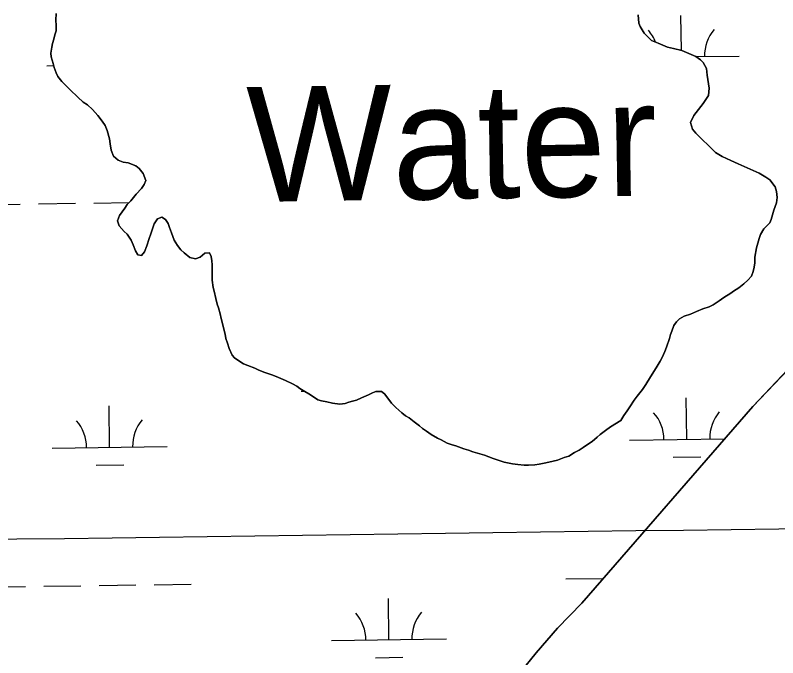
# Model space of a CAD drawing. Extents: x 3767014 to 3805179, y 361544 to 387384.
# Drawn here: x 3772702 to 3773365, y 379004 to 379563 of the extents above; entities that cross this region are included whole.
import ezdxf

# ---------------------------------------------------------------- set-up
doc = ezdxf.new("R2010")
doc.units = 0
for name, color, linetype in [('V-GRID-MAJR', 7, 'Continuous'), ('V-RIVR-IDEN', 7, 'Continuous'), ('V-TOPO-SHOR', 7, 'Continuous'), ('V-WETL-SWMP', 7, 'Continuous')]:
    doc.layers.add(name, color=color, linetype=linetype)

msp = doc.modelspace()

# ---------------------------------------------------------------- linework, layer by layer
at = {"layer": 'V-GRID-MAJR'}
msp.add_spline([(3771088.411, 379085.847), (3773738.277, 379121.596), (3779038.002, 379193.674), (3784337.716, 379266.522), (3789637.419, 379340.141), (3794937.112, 379414.531), (3800236.794, 379489.691), (3802886.631, 379527.561)], degree=3, dxfattribs=at)
at = {"layer": 'V-TOPO-SHOR'}
for points in [[(3772734.39, 379538.783), (3772735.322, 379542.527), (3772736.253, 379546.271), (3772737.497, 379549.703), (3772737.49, 379554.383), (3772737.173, 379559.06), (3772737.478, 379564.676)], [(3773243.312, 379563.466), (3773243.903, 379556.459), (3773245.077, 379553.541), (3773248.585, 379547.706), (3773255.018, 379541.29), (3773260.861, 379538.961), (3773269.041, 379535.467), (3773274.298, 379534.306), (3773281.306, 379532.561), (3773293.576, 379527.322), (3773297.668, 379524.406), (3773300.006, 379522.073), (3773302.933, 379516.822), (3773303.523, 379510.984), (3773305.288, 379499.89), (3773304.713, 379493.465), (3773300.049, 379486.453), (3773295.968, 379481.191), (3773291.886, 379475.932), (3773288.974, 379470.087), (3773290.733, 379464.25), (3773293.658, 379460.75), (3773300.672, 379453.75), (3773303.013, 379451.417), (3773310.613, 379443.836), (3773316.456, 379440.34), (3773324.052, 379436.846), (3773330.479, 379433.932), (3773335.738, 379431.603), (3773343.334, 379428.107), (3773348.591, 379425.779), (3773354.434, 379422.283), (3773357.942, 379419.952), (3773362.622, 379414.117), (3773363.793, 379410.029), (3773364.383, 379404.776), (3773363.806, 379400.103), (3773361.477, 379393.676), (3773359.153, 379385.498), (3773357.987, 379382.578), (3773355.655, 379380.239), (3773352.738, 379377.315), (3773349.824, 379372.639), (3773348.661, 379369.135), (3773347.497, 379365.045), (3773346.334, 379360.957), (3773344.727, 379352.683)], [(3772949.354, 379238.667), (3772946.544, 379240.535), (3772942.798, 379242.714), (3772936.867, 379245.514), (3772930.627, 379248.002), (3772925.945, 379250.181), (3772922.202, 379251.422), (3772918.769, 379252.356), (3772913.774, 379254.533), (3772910.03, 379256.087), (3772904.101, 379258.576), (3772900.356, 379260.13), (3772896.298, 379262.621), (3772892.553, 379265.111), (3772890.365, 379267.603), (3772887.865, 379273.217), (3772886.298, 379277.892), (3772885.047, 379281.945), (3772884.416, 379285.687), (3772883.165, 379290.053), (3772882.225, 379293.795), (3772880.969, 379299.409), (3772880.029, 379303.462), (3772878.462, 379308.764), (3772877.522, 379311.881), (3772876.269, 379316.87), (3772874.702, 379323.106), (3772874.076, 379326.537), (3772873.132, 379332.775), (3772873.123, 379339.013), (3772873.119, 379342.13), (3772873.115, 379346.185), (3772872.8, 379349.618), (3772872.171, 379353.359), (3772870.606, 379356.476), (3772866.553, 379356.161), (3772862.502, 379352.724), (3772858.447, 379351.471), (3772853.77, 379352.401), (3772848.773, 379356.45), (3772845.963, 379359.253), (3772842.84, 379362.993), (3772840.026, 379367.669), (3772837.834, 379373.905), (3772835.958, 379378.58), (3772834.707, 379382.011), (3772832.518, 379385.439), (3772829.396, 379387.618), (3772825.655, 379386.053), (3772822.542, 379381.683), (3772819.744, 379372.946), (3772818.19, 379368.889), (3772816.326, 379362.649), (3772814.149, 379357.345), (3772811.659, 379354.221), (3772808.538, 379354.842), (3772806.35, 379358.27), (3772804.472, 379363.571), (3772802.596, 379367.624), (3772799.158, 379372.922), (3772796.659, 379375.103), (3772792.287, 379380.088), (3772790.722, 379384.452), (3772792.588, 379389.134), (3772797.259, 379395.378), (3772799.127, 379398.499), (3772802.242, 379401.934), (3772806.914, 379407.553), (3772811.587, 379412.55), (3772814.077, 379415.985), (3772815.323, 379419.417), (3772813.131, 379425.654), (3772809.695, 379430.016), (3772806.572, 379432.195), (3772800.02, 379434.995), (3772795.652, 379435.302), (3772791.281, 379437.167), (3772787.222, 379440.594), (3772785.344, 379445.894), (3772784.404, 379451.508), (3772783.773, 379455.874), (3772781.893, 379463.046), (3772780.017, 379467.408), (3772777.517, 379471.15), (3772773.769, 379476.135), (3772771.27, 379478.627), (3772769.083, 379481.12), (3772764.71, 379485.171), (3772760.965, 379487.661), (3772756.281, 379492.021), (3772749.723, 379498.251), (3772745.039, 379502.925), (3772742.227, 379505.728), (3772738.793, 379510.093), (3772737.542, 379513.21), (3772735.664, 379517.885), (3772734.724, 379521.316), (3772733.157, 379526.929), (3772732.841, 379530.36), (3772733.771, 379535.351), (3772734.39, 379538.783)], [(3773344.727, 379352.683), (3773344.731, 379348.006), (3773344.423, 379343.951), (3773343.494, 379340.207), (3773341.939, 379336.15), (3773338.824, 379332.713), (3773335.396, 379329.59), (3773331.034, 379326.156), (3773326.358, 379323.342), (3773323.866, 379321.468), (3773317.943, 379317.718), (3773313.892, 379314.906), (3773308.594, 379311.467), (3773305.165, 379309.591), (3773299.552, 379307.713), (3773294.252, 379305.524), (3773288.951, 379303.335), (3773283.34, 379301.457), (3773279.289, 379299.267), (3773276.796, 379296.458), (3773274.304, 379293.334), (3773272.752, 379288.341), (3773271.506, 379285.534), (3773270.575, 379282.101), (3773268.088, 379274.612), (3773266.534, 379270.868), (3773264.357, 379265.561), (3773262.489, 379262.44), (3773259.065, 379256.509), (3773254.084, 379248.706), (3773250.037, 379242.151), (3773247.236, 379237.78), (3773242.562, 379231.849), (3773240.072, 379228.415), (3773236.336, 379222.484), (3773233.846, 379219.049), (3773231.042, 379214.99), (3773228.24, 379210.622), (3773219.514, 379205.307), (3773215.152, 379201.871), (3773210.476, 379198.434), (3773207.672, 379196.249), (3773203.31, 379192.499), (3773200.193, 379190.312), (3773195.517, 379187.187), (3773192.089, 379184.999), (3773188.036, 379182.812), (3773183.049, 379179.687), (3773178.996, 379178.433), (3773173.385, 379176.242), (3773169.643, 379175.302), (3773163.096, 379173.735), (3773157.482, 379172.793), (3773153.738, 379172.164), (3773148.125, 379171.847), (3773144.383, 379171.843), (3773138.767, 379172.459), (3773134.088, 379173.078), (3773126.911, 379174.317), (3773122.543, 379175.869), (3773117.239, 379177.735), (3773109.749, 379180.533), (3773105.692, 379181.776), (3773099.763, 379183.328), (3773096.019, 379184.883), (3773091.962, 379186.126), (3773084.786, 379188.614), (3773081.665, 379189.546), (3773077.297, 379191.098), (3773072.304, 379193.9), (3773068.869, 379195.456), (3773063.563, 379198.567), (3773059.506, 379201.371), (3773056.071, 379203.861), (3773053.261, 379206.042), (3773048.578, 379209.467), (3773044.207, 379212.893), (3773041.086, 379214.761), (3773037.963, 379217.251), (3773032.654, 379221.925), (3773028.909, 379225.662), (3773025.783, 379230.027), (3773022.971, 379233.766), (3773020.162, 379235.945), (3773015.484, 379235.939), (3773012.365, 379234.69), (3773008.936, 379233.125), (3773003.014, 379230.311), (3772998.647, 379228.433), (3772995.219, 379227.493), (3772991.789, 379226.553), (3772988.669, 379225.613), (3772983.992, 379224.984), (3772977.754, 379225.912), (3772972.761, 379226.844), (3772968.081, 379227.774), (3772964.962, 379228.706), (3772962.152, 379230.573), (3772957.157, 379233.998), (3772953.722, 379235.865), (3772949.354, 379238.667)], [(3772882.745, 378809.132), (3772908.04, 378799.05), (3772920.877, 378798.286), (3772931.766, 378799.854), (3772947.707, 378804.542), (3772963.256, 378813.896), (3772993.566, 378837.661), (3773057.294, 378889.86), (3773093.423, 378926.077), (3773110.511, 378948.269), (3773126.041, 378970.846), (3773141.186, 378991.869), (3773154.781, 379008.611), (3773173.424, 379030.027), (3773194.401, 379051.834), (3773343.168, 379222.771), (3773454.659, 379340.764)]]:
    msp.add_lwpolyline(points, dxfattribs=at)
at = {"layer": 'V-WETL-SWMP'}
for p, q in [((3772737.478, 379564.676), (3772737.173, 379559.061)), ((3773243.904, 379556.459), (3773243.312, 379563.466)), ((3773281.076, 379532.62), (3773280.653, 379563.037)), ((3772737.173, 379559.061), (3772737.491, 379554.383)), ((3772737.491, 379554.383), (3772737.496, 379549.704)), ((3773245.076, 379553.541), (3773243.904, 379556.459)), ((3773248.586, 379547.706), (3773245.076, 379553.541)), ((3772736.253, 379546.271), (3772735.322, 379542.527)), ((3772737.496, 379549.704), (3772736.253, 379546.271)), ((3773255.018, 379541.29), (3773248.586, 379547.706)), ((3772735.322, 379542.527), (3772734.39, 379538.783)), ((3773260.86, 379538.961), (3773255.018, 379541.29)), ((3772733.771, 379535.351), (3772732.841, 379530.359)), ((3772734.39, 379538.783), (3772733.771, 379535.351)), ((3773269.04, 379535.467), (3773260.86, 379538.961)), ((3773274.297, 379534.306), (3773269.04, 379535.467)), ((3773281.307, 379532.562), (3773274.297, 379534.306)), ((3772732.841, 379530.359), (3772733.157, 379526.929)), ((3772733.157, 379526.929), (3772734.723, 379521.316)), ((3773293.576, 379527.322), (3773281.307, 379532.562)), ((3773297.667, 379524.407), (3773293.576, 379527.322)), ((3773293.726, 379527.215), (3773331.148, 379527.735)), ((3772729.299, 379519.375), (3772735.232, 379519.457)), ((3772734.723, 379521.316), (3772735.663, 379517.886)), ((3773300.006, 379522.074), (3773297.667, 379524.407)), ((3773302.932, 379516.822), (3773300.006, 379522.074)), ((3772735.663, 379517.886), (3772737.541, 379513.21)), ((3772737.541, 379513.21), (3772738.792, 379510.092)), ((3773303.523, 379510.983), (3773302.932, 379516.822)), ((3772738.792, 379510.092), (3772742.228, 379505.729)), ((3773305.289, 379499.89), (3773303.523, 379510.983)), ((3772742.228, 379505.729), (3772745.039, 379502.925)), ((3772745.039, 379502.925), (3772749.723, 379498.252)), ((3773304.712, 379493.465), (3773305.289, 379499.89)), ((3772749.723, 379498.252), (3772756.281, 379492.022)), ((3773300.049, 379486.452), (3773304.712, 379493.465)), ((3772756.281, 379492.022), (3772760.965, 379487.661)), ((3772760.965, 379487.661), (3772764.711, 379485.17)), ((3773295.968, 379481.192), (3773300.049, 379486.452)), ((3772764.711, 379485.17), (3772769.083, 379481.12)), ((3772769.083, 379481.12), (3772771.27, 379478.628)), ((3773291.887, 379475.931), (3773295.968, 379481.192)), ((3772771.27, 379478.628), (3772773.768, 379476.135)), ((3772773.768, 379476.135), (3772777.517, 379471.149)), ((3773288.974, 379470.088), (3773291.887, 379475.931)), ((3772777.517, 379471.149), (3772780.017, 379467.409)), ((3772780.017, 379467.409), (3772781.894, 379463.045)), ((3773290.733, 379464.25), (3773288.974, 379470.088)), ((3772781.894, 379463.045), (3772783.774, 379455.873)), ((3773293.657, 379460.75), (3773290.733, 379464.25)), ((3773300.673, 379453.751), (3773293.657, 379460.75)), ((3772783.774, 379455.873), (3772784.403, 379451.507)), ((3773303.012, 379451.418), (3773300.673, 379453.751)), ((3772784.403, 379451.507), (3772785.345, 379445.893)), ((3773310.612, 379443.836), (3773303.012, 379451.418)), ((3772785.345, 379445.893), (3772787.223, 379440.593)), ((3772787.223, 379440.593), (3772791.282, 379437.167)), ((3773316.456, 379440.339), (3773310.612, 379443.836)), ((3773324.052, 379436.845), (3773316.456, 379440.339)), ((3772791.282, 379437.167), (3772795.652, 379435.301)), ((3772795.652, 379435.301), (3772800.019, 379434.994)), ((3772800.019, 379434.994), (3772806.572, 379432.195)), ((3773330.479, 379433.932), (3773324.052, 379436.845)), ((3773335.737, 379431.603), (3773330.479, 379433.932)), ((3772806.572, 379432.195), (3772809.694, 379430.015)), ((3772809.694, 379430.015), (3772813.131, 379425.653)), ((3773343.333, 379428.108), (3773335.737, 379431.603)), ((3773348.592, 379425.779), (3773343.333, 379428.108)), ((3772813.131, 379425.653), (3772815.322, 379419.417)), ((3773354.435, 379422.282), (3773348.592, 379425.779)), ((3773357.942, 379419.951), (3773354.435, 379422.282)), ((3773362.621, 379414.117), (3773357.942, 379419.951)), ((3772814.078, 379415.984), (3772811.587, 379412.55)), ((3772815.322, 379419.417), (3772814.078, 379415.984)), ((3773363.794, 379410.03), (3773362.621, 379414.117)), ((3772806.914, 379407.554), (3772802.242, 379401.934)), ((3772811.587, 379412.55), (3772806.914, 379407.554)), ((3773364.384, 379404.776), (3773363.794, 379410.03)), ((3772770.119, 379399.859), (3772800.746, 379400.284)), ((3772802.242, 379401.934), (3772799.127, 379398.499)), ((3773361.478, 379393.677), (3773363.806, 379400.103)), ((3773363.806, 379400.103), (3773364.384, 379404.776)), ((3772674.128, 379398.526), (3772706.125, 379398.97)), ((3772722.123, 379399.192), (3772754.12, 379399.637)), ((3772797.26, 379395.377), (3772792.588, 379389.133)), ((3772799.127, 379398.499), (3772797.26, 379395.377)), ((3773359.152, 379385.498), (3773361.478, 379393.677)), ((3772792.588, 379389.133), (3772790.722, 379384.452)), ((3772825.655, 379386.054), (3772829.396, 379387.618)), ((3772829.396, 379387.618), (3772832.518, 379385.439)), ((3772790.722, 379384.452), (3772792.287, 379380.087)), ((3772819.745, 379372.947), (3772822.541, 379381.684)), ((3772822.541, 379381.684), (3772825.655, 379386.054)), ((3772832.518, 379385.439), (3772834.706, 379382.01)), ((3772834.706, 379382.01), (3772835.958, 379378.581)), ((3773352.738, 379377.315), (3773355.654, 379380.239)), ((3773355.654, 379380.239), (3773357.987, 379382.577)), ((3773357.987, 379382.577), (3773359.152, 379385.498)), ((3772792.287, 379380.087), (3772796.66, 379375.102)), ((3772796.66, 379375.102), (3772799.158, 379372.922)), ((3772835.958, 379378.581), (3772837.835, 379373.904)), ((3772837.835, 379373.904), (3772840.026, 379367.669)), ((3773349.824, 379372.64), (3773352.738, 379377.315)), ((3772799.158, 379372.922), (3772802.596, 379367.623)), ((3772802.596, 379367.623), (3772804.472, 379363.571)), ((3772816.326, 379362.649), (3772818.19, 379368.89)), ((3772818.19, 379368.89), (3772819.745, 379372.947)), ((3772840.026, 379367.669), (3772842.839, 379362.993)), ((3773347.497, 379365.046), (3773348.66, 379369.135)), ((3773348.66, 379369.135), (3773349.824, 379372.64)), ((3772804.472, 379363.571), (3772806.35, 379358.27)), ((3772814.149, 379357.344), (3772816.326, 379362.649)), ((3772842.839, 379362.993), (3772845.962, 379359.254)), ((3773344.726, 379352.684), (3773346.334, 379360.957)), ((3773346.334, 379360.957), (3773347.497, 379365.046)), ((3772806.35, 379358.27), (3772808.538, 379354.842)), ((3772808.538, 379354.842), (3772811.658, 379354.222)), ((3772811.658, 379354.222), (3772814.149, 379357.344)), ((3772845.962, 379359.254), (3772848.773, 379356.45)), ((3772848.773, 379356.45), (3772853.769, 379352.401)), ((3772862.502, 379352.724), (3772866.553, 379356.16)), ((3772866.553, 379356.16), (3772870.607, 379356.477)), ((3772870.607, 379356.477), (3772872.171, 379353.359)), ((3772853.769, 379352.401), (3772858.448, 379351.471)), ((3772858.448, 379351.471), (3772862.502, 379352.724)), ((3772872.171, 379353.359), (3772872.799, 379349.617)), ((3772872.799, 379349.617), (3772873.115, 379346.186)), ((3773344.424, 379343.95), (3773344.731, 379348.006)), ((3773344.731, 379348.006), (3773344.726, 379352.684)), ((3772873.115, 379346.186), (3772873.12, 379342.131)), ((3772873.12, 379342.131), (3772873.124, 379339.012)), ((3773454.659, 379340.763), (3773343.169, 379222.771)), ((3773343.493, 379340.206), (3773344.424, 379343.95)), ((3772873.124, 379339.012), (3772873.131, 379332.774)), ((3773338.824, 379332.714), (3773341.939, 379336.149)), ((3773341.939, 379336.149), (3773343.493, 379340.206)), ((3772873.131, 379332.774), (3772874.075, 379326.537)), ((3773331.034, 379326.155), (3773335.396, 379329.591)), ((3773335.396, 379329.591), (3773338.824, 379332.714)), ((3772874.075, 379326.537), (3772874.703, 379323.106)), ((3772874.703, 379323.106), (3772876.27, 379316.87)), ((3773317.943, 379317.717), (3773323.865, 379321.467)), ((3773323.865, 379321.467), (3773326.358, 379323.342)), ((3773326.358, 379323.342), (3773331.034, 379326.155)), ((3772876.27, 379316.87), (3772877.523, 379311.881)), ((3773308.593, 379311.467), (3773313.892, 379314.905)), ((3773313.892, 379314.905), (3773317.943, 379317.717)), ((3772877.523, 379311.881), (3772878.463, 379308.763)), ((3772878.463, 379308.763), (3772880.029, 379303.462)), ((3773294.252, 379305.524), (3773299.552, 379307.714)), ((3773299.552, 379307.714), (3773305.165, 379309.592)), ((3773305.165, 379309.592), (3773308.593, 379311.467)), ((3772880.029, 379303.462), (3772880.97, 379299.408)), ((3773279.288, 379299.267), (3773283.34, 379301.456)), ((3773283.34, 379301.456), (3773288.952, 379303.334)), ((3773288.952, 379303.334), (3773294.252, 379305.524)), ((3772880.97, 379299.408), (3772882.224, 379293.795)), ((3773274.304, 379293.335), (3773276.796, 379296.457)), ((3773276.796, 379296.457), (3773279.288, 379299.267)), ((3772882.224, 379293.795), (3772883.164, 379290.053)), ((3772883.164, 379290.053), (3772884.417, 379285.688)), ((3773271.507, 379285.533), (3773272.751, 379288.342)), ((3773272.751, 379288.342), (3773274.304, 379293.335)), ((3772884.417, 379285.688), (3772885.046, 379281.946)), ((3772885.046, 379281.946), (3772886.298, 379277.892)), ((3773268.089, 379274.612), (3773270.575, 379282.101)), ((3773270.575, 379282.101), (3773271.507, 379285.533)), ((3772886.298, 379277.892), (3772887.864, 379273.216)), ((3773266.534, 379270.867), (3773268.089, 379274.612)), ((3772887.864, 379273.216), (3772890.366, 379267.604)), ((3772890.366, 379267.604), (3772892.552, 379265.111)), ((3773264.357, 379265.562), (3773266.534, 379270.867)), ((3772892.552, 379265.111), (3772896.298, 379262.621)), ((3772896.298, 379262.621), (3772900.356, 379260.13)), ((3773259.065, 379256.51), (3773262.489, 379262.441)), ((3773262.489, 379262.441), (3773264.357, 379265.562)), ((3772900.356, 379260.13), (3772904.101, 379258.575)), ((3772904.101, 379258.575), (3772910.03, 379256.087)), ((3772910.03, 379256.087), (3772913.775, 379254.532)), ((3772913.775, 379254.532), (3772918.769, 379252.355)), ((3773254.084, 379248.706), (3773259.065, 379256.51)), ((3772918.769, 379252.355), (3772922.201, 379251.423)), ((3772922.201, 379251.423), (3772925.945, 379250.18)), ((3772925.945, 379250.18), (3772930.627, 379248.002)), ((3772930.627, 379248.002), (3772936.868, 379245.514)), ((3773250.037, 379242.151), (3773254.084, 379248.706)), ((3772936.868, 379245.514), (3772942.798, 379242.714)), ((3772942.798, 379242.714), (3772946.544, 379240.535)), ((3773247.235, 379237.781), (3773250.037, 379242.151)), ((3772946.544, 379240.535), (3772949.353, 379238.667)), ((3772949.353, 379238.667), (3772953.723, 379235.865)), ((3772950.318, 379236.172), (3772953.182, 379236.212)), ((3772953.723, 379235.865), (3772957.157, 379233.998)), ((3773008.936, 379233.125), (3773012.365, 379234.689)), ((3773012.365, 379234.689), (3773015.483, 379235.94)), ((3773015.483, 379235.94), (3773020.162, 379235.946)), ((3773020.162, 379235.946), (3773022.971, 379233.766)), ((3773242.563, 379231.849), (3773247.235, 379237.781)), ((3772957.157, 379233.998), (3772962.151, 379230.573)), ((3772962.151, 379230.573), (3772964.961, 379228.705)), ((3772964.961, 379228.705), (3772968.081, 379227.773)), ((3772968.081, 379227.773), (3772972.761, 379226.843)), ((3772995.218, 379227.494), (3772998.648, 379228.434)), ((3772998.648, 379228.434), (3773003.013, 379230.311)), ((3773003.013, 379230.311), (3773008.936, 379233.125)), ((3773022.971, 379233.766), (3773025.783, 379230.026)), ((3773025.783, 379230.026), (3773028.908, 379225.663)), ((3773236.336, 379222.484), (3773240.072, 379228.414)), ((3773240.072, 379228.414), (3773242.563, 379231.849)), ((3773285.774, 379194.398), (3773285.274, 379230.394)), ((3772783.915, 379187.426), (3772783.415, 379223.423)), ((3772972.761, 379226.843), (3772977.753, 379225.913)), ((3772977.753, 379225.913), (3772983.992, 379224.985)), ((3772983.992, 379224.985), (3772988.67, 379225.614)), ((3772988.67, 379225.614), (3772991.788, 379226.554)), ((3772991.788, 379226.554), (3772995.218, 379227.494)), ((3773028.908, 379225.663), (3773032.655, 379221.925)), ((3773032.655, 379221.925), (3773037.963, 379217.252)), ((3773343.169, 379222.771), (3773194.402, 379051.835)), ((3773233.845, 379219.049), (3773236.336, 379222.484)), ((3773037.963, 379217.252), (3773041.086, 379214.761)), ((3773041.086, 379214.761), (3773044.207, 379212.893)), ((3773228.241, 379210.621), (3773231.043, 379214.991)), ((3773231.043, 379214.991), (3773233.845, 379219.049)), ((3773044.207, 379212.893), (3773048.578, 379209.467)), ((3773048.578, 379209.467), (3773053.261, 379206.042)), ((3773219.514, 379205.308), (3773228.241, 379210.621)), ((3773053.261, 379206.042), (3773056.071, 379203.862)), ((3773056.071, 379203.862), (3773059.505, 379201.371)), ((3773059.505, 379201.371), (3773063.563, 379198.568)), ((3773210.476, 379198.435), (3773215.151, 379201.871)), ((3773215.151, 379201.871), (3773219.514, 379205.308)), ((3773063.563, 379198.568), (3773068.87, 379195.456)), ((3773068.87, 379195.456), (3773072.303, 379193.9)), ((3773203.31, 379192.499), (3773207.672, 379196.248)), ((3773207.672, 379196.248), (3773210.476, 379198.435)), ((3773235.779, 379193.703), (3773318.876, 379194.857)), ((3772733.919, 379186.732), (3772833.91, 379188.121)), ((3773072.303, 379193.9), (3773077.297, 379191.099)), ((3773077.297, 379191.099), (3773081.665, 379189.545)), ((3773081.665, 379189.545), (3773084.786, 379188.613)), ((3773084.786, 379188.613), (3773091.963, 379186.126)), ((3773195.518, 379187.187), (3773200.193, 379190.312)), ((3773200.193, 379190.312), (3773203.31, 379192.499)), ((3773091.963, 379186.126), (3773096.019, 379184.883)), ((3773096.019, 379184.883), (3773099.764, 379183.328)), ((3773099.764, 379183.328), (3773105.692, 379181.776)), ((3773105.692, 379181.776), (3773109.749, 379180.533)), ((3773183.05, 379179.686), (3773188.037, 379182.812)), ((3773188.037, 379182.812), (3773192.09, 379185)), ((3773192.09, 379185), (3773195.518, 379187.187)), ((3773109.749, 379180.533), (3773117.238, 379177.735)), ((3773117.238, 379177.735), (3773122.543, 379175.87)), ((3773122.543, 379175.87), (3773126.912, 379174.316)), ((3773163.095, 379173.736), (3773169.643, 379175.303)), ((3773169.643, 379175.303), (3773173.385, 379176.243)), ((3773173.385, 379176.243), (3773178.997, 379178.434)), ((3773178.997, 379178.434), (3773183.05, 379179.686)), ((3773273.99, 379178.801), (3773297.987, 379179.135)), ((3772772.13, 379171.83), (3772796.128, 379172.163)), ((3773126.912, 379174.316), (3773134.087, 379173.077)), ((3773134.087, 379173.077), (3773138.767, 379172.459)), ((3773138.767, 379172.459), (3773144.382, 379171.842)), ((3773144.382, 379171.842), (3773148.125, 379171.846)), ((3773148.125, 379171.846), (3773153.739, 379172.165)), ((3773153.739, 379172.165), (3773157.482, 379172.793)), ((3773157.482, 379172.793), (3773163.095, 379173.736)), ((3773180.608, 379072.854), (3773212.605, 379073.299)), ((3772678.749, 379065.883), (3772710.746, 379066.327)), ((3772726.744, 379066.549), (3772758.741, 379066.994)), ((3772774.739, 379067.216), (3772806.736, 379067.661)), ((3772822.735, 379067.883), (3772854.732, 379068.327)), ((3773026.736, 379019.97), (3773026.236, 379055.966)), ((3773194.402, 379051.835), (3773173.424, 379030.027)), ((3773173.424, 379030.027), (3773154.78, 379008.611)), ((3772976.741, 379019.275), (3773076.731, 379020.664)), ((3773014.951, 379004.374), (3773038.949, 379004.707)), ((3773154.78, 379008.611), (3773141.186, 378991.869))]:
    msp.add_line(p, q, dxfattribs=at)
for centre, start, end in [((3773225.909, 379526.748), 21.822602, 41.567696), ((3773336.384, 379528.283), 140.024034, 181.567693), ((3773230.53, 379194.105), 0.024037, 41.567696), ((3773341.005, 379195.64), 140.024034, 181.567693), ((3772728.67, 379187.134), 0.024037, 41.567696), ((3772839.146, 379188.668), 140.024034, 181.567693), ((3772971.492, 379019.677), 0.024037, 41.567696), ((3773081.967, 379021.212), 140.024034, 181.567693)]:
    msp.add_arc(centre, 35.246, start, end, dxfattribs=at)

# ---------------------------------------------------------------- texts
at = {"layer": 'V-RIVR-IDEN'}
msp.add_text('Water', height=100, rotation=0.919589, dxfattribs=at).set_placement((3772904.039, 379400.724))

doc.saveas('drawing.dxf')
